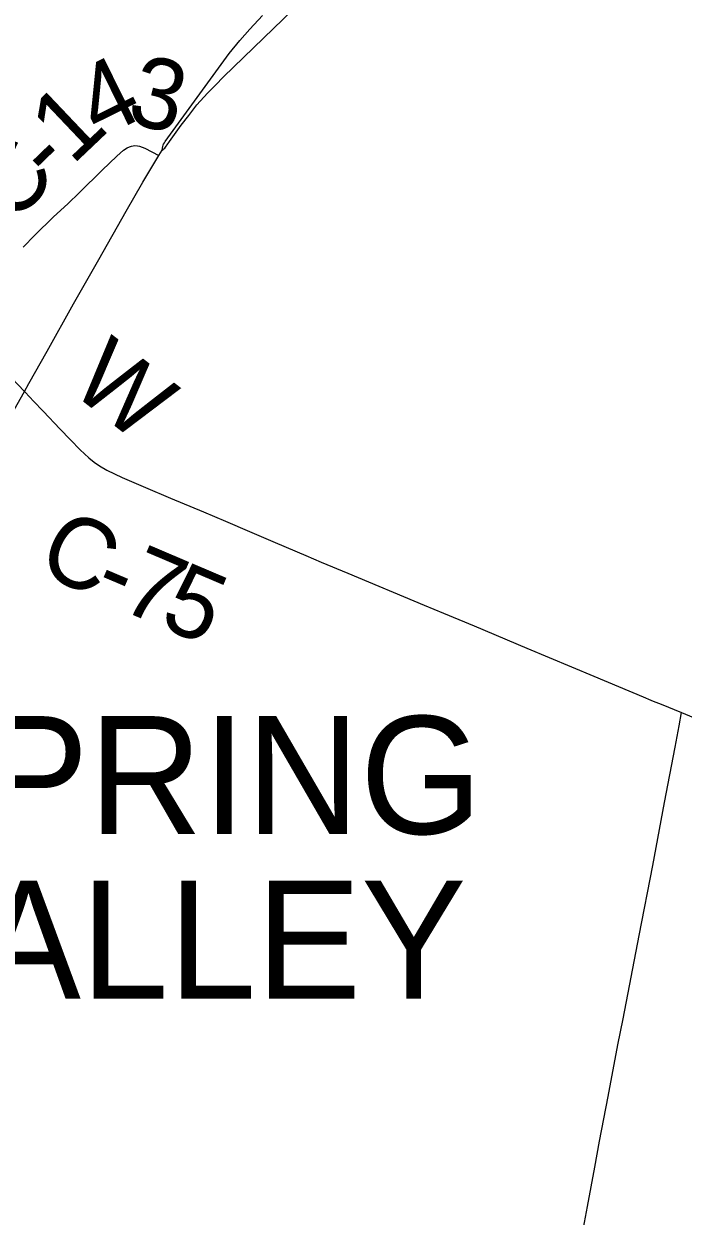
# Model space of a CAD drawing. Extents: x 1410790 to 1770854, y 448063 to 770588.
# Drawn here: x 1545628 to 1548426, y 586651 to 591709 of the extents above; entities that cross this region are included whole.
import ezdxf

# ---------------------------------------------------------------- set-up
doc = ezdxf.new("R2010")
doc.units = 0
for name, color, linetype in [('GM_X_Corporation_Text', 7, 'Continuous'), ('GM_X_County_Road', 7, 'Continuous'), ('GM_X_County_Road_Text', 7, 'Continuous'), ('GM_X_Township_Road', 7, 'Continuous'), ('GM_X_US_Route', 7, 'Continuous')]:
    doc.layers.add(name, color=color, linetype=linetype)

msp = doc.modelspace()

# ---------------------------------------------------------------- linework, layer by layer
at = {"layer": 'GM_X_County_Road'}
for points in [[(1545626.1, 590761.3), (1545675.4, 590812), (1545754.8, 590890.1), (1545815.2, 590945.8), (1545864.7, 590994.1), (1545960.6, 591088.7), (1546022.4, 591147.7), (1546051.7, 591173.3), (1546067.5, 591183.6), (1546076.4, 591187.7), (1546084.6, 591190.1), (1546092.8, 591191.9), (1546099.9, 591192.3), (1546110.2, 591191), (1546119.7, 591189.4), (1546142.1, 591180.8), (1546172.1, 591165.7), (1546201.4, 591150.9)], [(1545576.5, 590206.8), (1545577.3, 590205.9), (1545602.7, 590178.8), (1545630.6, 590149)], [(1545630.6, 590149), (1545654.8, 590123.4), (1545668.3, 590109), (1545711.4, 590064.1), (1545781.5, 589991.1), (1545826.6, 589943.9), (1545867.6, 589901.4), (1545903.7, 589868), (1545927, 589849.3), (1545948.9, 589834.3), (1545980.3, 589815.9), (1546012.9, 589799.6), (1546045.9, 589785.1), (1546145.1, 589741.7), (1546251, 589697), (1546390.3, 589639.1), (1546483.5, 589598.6), (1546585.8, 589555.2), (1546694.2, 589508.6), (1546825.4, 589453.6), (1546890.3, 589425.2), (1547003.8, 589378.6), (1547327.7, 589243.2), (1547409.4, 589209.1), (1547539.6, 589154.9), (1547763.5, 589061), (1548047.8, 588941.7), (1548256.6, 588854.2), (1548289.6, 588839.8), (1548298.8, 588836.1), (1548332.4, 588823.2), (1548418.9, 588787.7)], [(1548418.9, 588787.7), (1548620.7, 588704.7)]]:
    msp.add_lwpolyline(points, dxfattribs=at)
at = {"layer": 'GM_X_Township_Road'}
msp.add_lwpolyline([(1547999.8, 586578.7), (1548020.3, 586691.7), (1548051.2, 586859.4), (1548071.3, 586969.1), (1548107.6, 587159.1), (1548149.5, 587378.2), (1548171, 587487.5), (1548239.8, 587841.8), (1548297, 588138.2), (1548347.2, 588405.8), (1548392.5, 588640.9), (1548408.7, 588731.5), (1548418.9, 588787.7)], dxfattribs=at)
at = {"layer": 'GM_X_US_Route'}
for points in [[(1546215.1, 591173.7), (1546219.5, 591176.3), (1546222.7, 591178.7), (1546226.2, 591181.9), (1546229.5, 591185.8), (1546232.1, 591189.3), (1546236.2, 591195.5), (1546245.8, 591209.6), (1546295.4, 591278.8), (1546328.1, 591320.1), (1546362.7, 591364.7), (1546408.2, 591414.2), (1546442.1, 591449.4), (1546476, 591483.4), (1546687.5, 591689.5), (1546970.5, 591963.3), (1547147.7, 592133.9), (1547345.6, 592325.8), (1547498.8, 592474.1), (1547623.5, 592595.3), (1547639.7, 592610.9), (1547694.3, 592663.6), (1548008.3, 592966.7), (1548037.9, 592996)], [(1546215.1, 591173.7), (1546216.3, 591182.2), (1546217.9, 591188.7), (1546219.6, 591193.8), (1546221.6, 591198.8), (1546224.9, 591204.8), (1546228, 591209.8), (1546499.7, 591582.9), (1546545.6, 591638.9), (1546586.8, 591685.9), (1546640.5, 591743.9)], [(1545630.6, 590149), (1545649.6, 590183.2), (1545727.8, 590319.9), (1545839.5, 590520.6), (1545946.2, 590709), (1546062.3, 590914.8), (1546133.1, 591036.9), (1546201.4, 591150.9), (1546215.1, 591173.7)], [(1545574.7, 590048.4), (1545630.6, 590149)]]:
    msp.add_lwpolyline(points, dxfattribs=at)

# ---------------------------------------------------------------- texts
at = {"layer": 'GM_X_Corporation_Text'}
for s, p in [('SPRING', (1545011.5, 588272.3)), ('VALLEY', (1544978.5, 587573.6))]:
    msp.add_text(s, height=500, rotation=0, dxfattribs=at).set_placement(p)
at = {"layer": 'GM_X_County_Road_Text'}
for s, rotation, p in [('3', 346.0609, (1546056.5, 591293.5)), ('4', 26.3017, (1545946.4, 591218.1)), ('1', 43.5268, (1545832.9, 591105.5)), ('C', 44.5462, (1545571.9, 590850)), ('-', 44.0227, (1545745.6, 591021.1)), ('W', 322.2531, (1545814.4, 590157.3)), ('C', 333.3704, (1545672.7, 589396.7)), ('7', 336.921, (1546025.2, 589229.4)), ('-', 337.0163, (1545911.9, 589277.5)), ('5', 336.9391, (1546195.3, 589157))]:
    msp.add_text(s, height=300, rotation=rotation, dxfattribs=at).set_placement(p)

doc.saveas('drawing.dxf')
